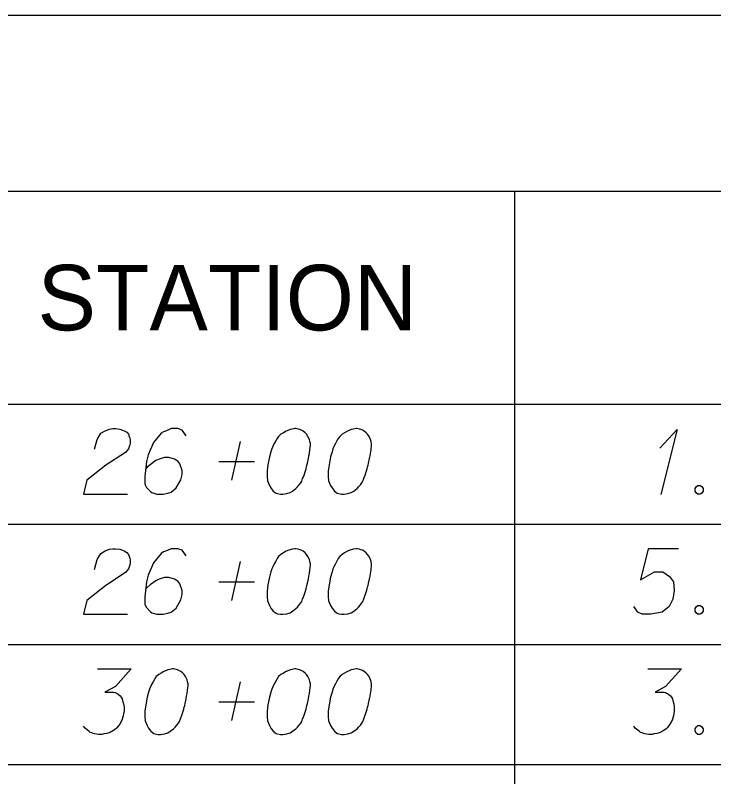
# Model space of a CAD drawing. Extents: x 2074207 to 2076812, y 516372 to 523312.
# Drawn here: x 2076345.6 to 2076396.8, y 520209.9 to 520265.7 of the extents above; entities that cross this region are included whole.
import ezdxf

# ---------------------------------------------------------------- set-up
doc = ezdxf.new("R2010")
doc.units = 0
for name, color, linetype in [('Prop DirtTable_ Soil Test Results - Outline (Major)', 7, 'Continuous'), ('Prop DirtTable_ Soil Test Results - Outline (Minor)', 7, 'Continuous'), ('Prop DirtTable_ Soil Test Results - Tx (Header - Small)', 7, 'Continuous'), ('Prop DirtTable_ Soil Test Results - Tx (Sample Data)', 7, 'Continuous')]:
    doc.layers.add(name, color=color, linetype=linetype)

msp = doc.modelspace()

# ---------------------------------------------------------------- linework, layer by layer
at = {"layer": 'Prop DirtTable_ Soil Test Results - Outline (Major)'}
for p, q in [((2076260.609, 520265.687), (2076811.903, 520265.687)), ((2076260.609, 520237.201), (2076811.903, 520237.201)), ((2076260.609, 520237.201), (2076811.903, 520237.201))]:
    msp.add_line(p, q, dxfattribs=at)
at = {"layer": 'Prop DirtTable_ Soil Test Results - Outline (Minor)'}
for p, q in [((2076260.609, 520252.801), (2076811.903, 520252.801)), ((2076382.2, 520252.801), (2076382.2, 520228.401)), ((2076260.609, 520228.401), (2076811.903, 520228.401)), ((2076260.609, 520228.401), (2076811.903, 520228.401)), ((2076382.2, 520228.401), (2076382.2, 520219.601)), ((2076260.609, 520219.601), (2076811.903, 520219.601)), ((2076260.609, 520219.601), (2076811.903, 520219.601)), ((2076382.2, 520219.601), (2076382.2, 520210.801)), ((2076260.609, 520210.801), (2076811.903, 520210.801)), ((2076260.609, 520210.801), (2076811.903, 520210.801)), ((2076382.2, 520210.801), (2076382.2, 520202.001))]:
    msp.add_line(p, q, dxfattribs=at)
at = {"layer": 'Prop DirtTable_ Soil Test Results - Tx (Sample Data)'}
for points in [[(2076351.433, 520233.895), (2076351.609, 520234.613), (2076351.892, 520235.066), (2076352.209, 520235.255), (2076352.527, 520235.369), (2076352.774, 520235.406), (2076352.95, 520235.406), (2076353.267, 520235.369), (2076353.479, 520235.293), (2076353.585, 520235.255), (2076353.797, 520235.142), (2076353.902, 520234.991), (2076353.973, 520234.84), (2076354.008, 520234.726), (2076354.043, 520234.575), (2076354.043, 520234.386), (2076354.008, 520234.197), (2076353.973, 520234.084), (2076353.902, 520233.932), (2076353.797, 520233.781), (2076353.691, 520233.668), (2076352.244, 520232.723), (2076350.869, 520231.627), (2076350.622, 520230.606), (2076353.832, 520230.606)], [(2076358.135, 520234.877), (2076357.853, 520235.293), (2076357.536, 520235.406), (2076357.042, 520235.406), (2076356.689, 520235.255), (2076356.478, 520235.18), (2076356.301, 520235.066), (2076355.737, 520234.386), (2076355.349, 520233.479), (2076355.243, 520232.988), (2076355.102, 520231.891), (2076355.102, 520231.325), (2076355.243, 520231.098), (2076355.525, 520230.795), (2076355.631, 520230.72), (2076355.984, 520230.606), (2076356.442, 520230.606), (2076356.795, 520230.682), (2076357.042, 520230.758), (2076357.395, 520231.06), (2076357.747, 520231.665), (2076357.853, 520232.043), (2076357.853, 520232.345), (2076357.677, 520232.836), (2076357.536, 520233.025), (2076357.289, 520233.177), (2076356.866, 520233.29), (2076356.548, 520233.29), (2076356.16, 520233.177), (2076355.913, 520233.063), (2076355.49, 520232.761), (2076355.278, 520232.572), (2076355.172, 520232.458)], [(2076366.178, 520235.406), (2076366.108, 520235.406), (2076365.896, 520235.369), (2076365.755, 520235.331), (2076365.649, 520235.293), (2076365.473, 520235.217), (2076365.261, 520235.104), (2076365.085, 520234.991), (2076364.908, 520234.84), (2076364.803, 520234.688), (2076364.697, 520234.499), (2076364.591, 520234.31), (2076364.485, 520234.084), (2076364.415, 520233.932), (2076364.344, 520233.706), (2076364.238, 520233.328), (2076364.132, 520232.761), (2076364.062, 520232.307), (2076364.062, 520231.891), (2076364.097, 520231.589), (2076364.238, 520231.249), (2076364.344, 520231.06), (2076364.52, 520230.833), (2076364.732, 520230.682), (2076364.838, 520230.644), (2076365.049, 520230.606), (2076365.226, 520230.606), (2076365.508, 520230.644), (2076365.755, 520230.72), (2076365.931, 520230.833), (2076366.178, 520231.022), (2076366.284, 520231.136), (2076366.425, 520231.287), (2076366.531, 520231.438), (2076366.602, 520231.551), (2076366.672, 520231.74), (2076366.707, 520231.816), (2076366.778, 520232.005), (2076366.849, 520232.232), (2076366.919, 520232.458), (2076366.954, 520232.61), (2076366.99, 520232.723), (2076367.025, 520232.874), (2076367.095, 520233.214), (2076367.131, 520233.403), (2076367.166, 520233.592), (2076367.201, 520233.857), (2076367.237, 520234.197), (2076367.237, 520234.31), (2076367.201, 520234.462), (2076367.166, 520234.613), (2076367.06, 520234.84), (2076366.954, 520234.991), (2076366.849, 520235.104), (2076366.707, 520235.217), (2076366.566, 520235.293), (2076366.46, 520235.331), (2076366.355, 520235.369), (2076366.178, 520235.406)], [(2076370.658, 520235.406), (2076370.588, 520235.406), (2076370.376, 520235.369), (2076370.235, 520235.331), (2076370.129, 520235.293), (2076369.953, 520235.217), (2076369.741, 520235.104), (2076369.565, 520234.991), (2076369.388, 520234.84), (2076369.283, 520234.688), (2076369.177, 520234.499), (2076369.071, 520234.31), (2076368.965, 520234.084), (2076368.895, 520233.932), (2076368.824, 520233.706), (2076368.718, 520233.328), (2076368.612, 520232.761), (2076368.542, 520232.307), (2076368.542, 520231.891), (2076368.577, 520231.589), (2076368.718, 520231.249), (2076368.824, 520231.06), (2076369, 520230.833), (2076369.212, 520230.682), (2076369.318, 520230.644), (2076369.529, 520230.606), (2076369.706, 520230.606), (2076369.988, 520230.644), (2076370.235, 520230.72), (2076370.411, 520230.833), (2076370.658, 520231.022), (2076370.764, 520231.136), (2076370.905, 520231.287), (2076371.011, 520231.438), (2076371.082, 520231.551), (2076371.152, 520231.74), (2076371.187, 520231.816), (2076371.258, 520232.005), (2076371.329, 520232.232), (2076371.399, 520232.458), (2076371.434, 520232.61), (2076371.47, 520232.723), (2076371.505, 520232.874), (2076371.575, 520233.214), (2076371.611, 520233.403), (2076371.646, 520233.592), (2076371.681, 520233.857), (2076371.717, 520234.197), (2076371.717, 520234.31), (2076371.681, 520234.462), (2076371.646, 520234.613), (2076371.54, 520234.84), (2076371.434, 520234.991), (2076371.329, 520235.104), (2076371.187, 520235.217), (2076371.046, 520235.293), (2076370.94, 520235.331), (2076370.835, 520235.369), (2076370.658, 520235.406)], [(2076392.847, 520233.97), (2076394.117, 520235.331), (2076392.917, 520230.569)], [(2076361.487, 520231.627), (2076362.122, 520234.462)], [(2076360.534, 520232.988), (2076363.145, 520232.988)], [(2076395.633, 520231.249), (2076395.81, 520231.249), (2076395.916, 520231.173), (2076396.021, 520231.022), (2076396.021, 520230.833), (2076395.916, 520230.682), (2076395.81, 520230.606), (2076395.633, 520230.606), (2076395.528, 520230.682), (2076395.422, 520230.833), (2076395.422, 520231.022), (2076395.528, 520231.173), (2076395.633, 520231.249)], [(2076351.433, 520225.095), (2076351.609, 520225.813), (2076351.892, 520226.266), (2076352.209, 520226.455), (2076352.527, 520226.569), (2076352.774, 520226.606), (2076352.95, 520226.606), (2076353.267, 520226.569), (2076353.479, 520226.493), (2076353.585, 520226.455), (2076353.797, 520226.342), (2076353.902, 520226.191), (2076353.973, 520226.04), (2076354.008, 520225.926), (2076354.043, 520225.775), (2076354.043, 520225.586), (2076354.008, 520225.397), (2076353.973, 520225.284), (2076353.902, 520225.132), (2076353.797, 520224.981), (2076353.691, 520224.868), (2076352.244, 520223.923), (2076350.869, 520222.827), (2076350.622, 520221.806), (2076353.832, 520221.806)], [(2076358.135, 520226.077), (2076357.853, 520226.493), (2076357.536, 520226.606), (2076357.042, 520226.606), (2076356.689, 520226.455), (2076356.478, 520226.38), (2076356.301, 520226.266), (2076355.737, 520225.586), (2076355.349, 520224.679), (2076355.243, 520224.188), (2076355.102, 520223.091), (2076355.102, 520222.525), (2076355.243, 520222.298), (2076355.525, 520221.995), (2076355.631, 520221.92), (2076355.984, 520221.806), (2076356.442, 520221.806), (2076356.795, 520221.882), (2076357.042, 520221.958), (2076357.395, 520222.26), (2076357.747, 520222.865), (2076357.853, 520223.243), (2076357.853, 520223.545), (2076357.677, 520224.036), (2076357.536, 520224.225), (2076357.289, 520224.377), (2076356.866, 520224.49), (2076356.548, 520224.49), (2076356.16, 520224.377), (2076355.913, 520224.263), (2076355.49, 520223.961), (2076355.278, 520223.772), (2076355.172, 520223.658)], [(2076366.178, 520226.606), (2076366.108, 520226.606), (2076365.896, 520226.569), (2076365.755, 520226.531), (2076365.649, 520226.493), (2076365.473, 520226.417), (2076365.261, 520226.304), (2076365.085, 520226.191), (2076364.908, 520226.04), (2076364.803, 520225.888), (2076364.697, 520225.699), (2076364.591, 520225.51), (2076364.485, 520225.284), (2076364.415, 520225.132), (2076364.344, 520224.906), (2076364.238, 520224.528), (2076364.132, 520223.961), (2076364.062, 520223.507), (2076364.062, 520223.091), (2076364.097, 520222.789), (2076364.238, 520222.449), (2076364.344, 520222.26), (2076364.52, 520222.033), (2076364.732, 520221.882), (2076364.838, 520221.844), (2076365.049, 520221.806), (2076365.226, 520221.806), (2076365.508, 520221.844), (2076365.755, 520221.92), (2076365.931, 520222.033), (2076366.178, 520222.222), (2076366.284, 520222.336), (2076366.425, 520222.487), (2076366.531, 520222.638), (2076366.602, 520222.751), (2076366.672, 520222.94), (2076366.707, 520223.016), (2076366.778, 520223.205), (2076366.849, 520223.432), (2076366.919, 520223.658), (2076366.954, 520223.81), (2076366.99, 520223.923), (2076367.025, 520224.074), (2076367.095, 520224.414), (2076367.131, 520224.603), (2076367.166, 520224.792), (2076367.201, 520225.057), (2076367.237, 520225.397), (2076367.237, 520225.51), (2076367.201, 520225.662), (2076367.166, 520225.813), (2076367.06, 520226.04), (2076366.954, 520226.191), (2076366.849, 520226.304), (2076366.707, 520226.417), (2076366.566, 520226.493), (2076366.46, 520226.531), (2076366.355, 520226.569), (2076366.178, 520226.606)], [(2076370.658, 520226.606), (2076370.588, 520226.606), (2076370.376, 520226.569), (2076370.235, 520226.531), (2076370.129, 520226.493), (2076369.953, 520226.417), (2076369.741, 520226.304), (2076369.565, 520226.191), (2076369.388, 520226.04), (2076369.283, 520225.888), (2076369.177, 520225.699), (2076369.071, 520225.51), (2076368.965, 520225.284), (2076368.895, 520225.132), (2076368.824, 520224.906), (2076368.718, 520224.528), (2076368.612, 520223.961), (2076368.542, 520223.507), (2076368.542, 520223.091), (2076368.577, 520222.789), (2076368.718, 520222.449), (2076368.824, 520222.26), (2076369, 520222.033), (2076369.212, 520221.882), (2076369.318, 520221.844), (2076369.529, 520221.806), (2076369.706, 520221.806), (2076369.988, 520221.844), (2076370.235, 520221.92), (2076370.411, 520222.033), (2076370.658, 520222.222), (2076370.764, 520222.336), (2076370.905, 520222.487), (2076371.011, 520222.638), (2076371.082, 520222.751), (2076371.152, 520222.94), (2076371.187, 520223.016), (2076371.258, 520223.205), (2076371.329, 520223.432), (2076371.399, 520223.658), (2076371.434, 520223.81), (2076371.47, 520223.923), (2076371.505, 520224.074), (2076371.575, 520224.414), (2076371.611, 520224.603), (2076371.646, 520224.792), (2076371.681, 520225.057), (2076371.717, 520225.397), (2076371.717, 520225.51), (2076371.681, 520225.662), (2076371.646, 520225.813), (2076371.54, 520226.04), (2076371.434, 520226.191), (2076371.329, 520226.304), (2076371.187, 520226.417), (2076371.046, 520226.493), (2076370.94, 520226.531), (2076370.835, 520226.569), (2076370.658, 520226.606)], [(2076394.222, 520226.606), (2076392, 520226.606), (2076391.436, 520224.339), (2076392.459, 520224.906), (2076393.058, 520224.906), (2076393.552, 520224.565), (2076393.834, 520224.188), (2076393.905, 520223.545), (2076393.799, 520222.903), (2076393.517, 520222.373), (2076393.023, 520221.958), (2076392.176, 520221.806), (2076391.541, 520221.806), (2076391.224, 520221.958), (2076390.942, 520222.373)], [(2076361.487, 520222.827), (2076362.122, 520225.662)], [(2076360.534, 520224.188), (2076363.145, 520224.188)], [(2076395.633, 520222.449), (2076395.81, 520222.449), (2076395.916, 520222.373), (2076396.021, 520222.222), (2076396.021, 520222.033), (2076395.916, 520221.882), (2076395.81, 520221.806), (2076395.633, 520221.806), (2076395.528, 520221.882), (2076395.422, 520222.033), (2076395.422, 520222.222), (2076395.528, 520222.373), (2076395.633, 520222.449)], [(2076351.645, 520217.806), (2076354.114, 520217.806), (2076352.95, 520216.521), (2076352.174, 520216.106), (2076352.809, 520216.106), (2076352.95, 520216.068), (2076353.02, 520216.03), (2076353.091, 520215.992), (2076353.162, 520215.954), (2076353.303, 520215.841), (2076353.373, 520215.728), (2076353.444, 520215.614), (2076353.479, 520215.501), (2076353.55, 520215.236), (2076353.585, 520215.01), (2076353.585, 520214.896), (2076353.585, 520214.745), (2076353.55, 520214.518), (2076353.514, 520214.367), (2076353.479, 520214.216), (2076353.444, 520214.103), (2076353.409, 520214.027), (2076353.373, 520213.951), (2076353.338, 520213.876), (2076353.267, 520213.762), (2076353.162, 520213.611), (2076353.056, 520213.498), (2076352.985, 520213.422), (2076352.879, 520213.347), (2076352.774, 520213.271), (2076352.632, 520213.195), (2076352.562, 520213.158), (2076352.315, 520213.082), (2076352.103, 520213.044), (2076351.962, 520213.006), (2076351.715, 520213.006), (2076351.433, 520213.044), (2076351.327, 520213.082), (2076351.221, 520213.12), (2076351.116, 520213.158), (2076351.01, 520213.233), (2076350.904, 520213.309), (2076350.728, 520213.46), (2076350.622, 520213.611)], [(2076357.218, 520217.806), (2076357.148, 520217.806), (2076356.936, 520217.769), (2076356.795, 520217.731), (2076356.689, 520217.693), (2076356.513, 520217.617), (2076356.301, 520217.504), (2076356.125, 520217.391), (2076355.948, 520217.24), (2076355.843, 520217.088), (2076355.737, 520216.899), (2076355.631, 520216.71), (2076355.525, 520216.484), (2076355.455, 520216.332), (2076355.384, 520216.106), (2076355.278, 520215.728), (2076355.172, 520215.161), (2076355.102, 520214.707), (2076355.102, 520214.291), (2076355.137, 520213.989), (2076355.278, 520213.649), (2076355.384, 520213.46), (2076355.56, 520213.233), (2076355.772, 520213.082), (2076355.878, 520213.044), (2076356.089, 520213.006), (2076356.266, 520213.006), (2076356.548, 520213.044), (2076356.795, 520213.12), (2076356.971, 520213.233), (2076357.218, 520213.422), (2076357.324, 520213.536), (2076357.465, 520213.687), (2076357.571, 520213.838), (2076357.642, 520213.951), (2076357.712, 520214.14), (2076357.747, 520214.216), (2076357.818, 520214.405), (2076357.889, 520214.632), (2076357.959, 520214.858), (2076357.994, 520215.01), (2076358.03, 520215.123), (2076358.065, 520215.274), (2076358.135, 520215.614), (2076358.171, 520215.803), (2076358.206, 520215.992), (2076358.241, 520216.257), (2076358.277, 520216.597), (2076358.277, 520216.71), (2076358.241, 520216.862), (2076358.206, 520217.013), (2076358.1, 520217.24), (2076357.994, 520217.391), (2076357.889, 520217.504), (2076357.747, 520217.617), (2076357.606, 520217.693), (2076357.5, 520217.731), (2076357.395, 520217.769), (2076357.218, 520217.806)], [(2076366.178, 520217.806), (2076366.108, 520217.806), (2076365.896, 520217.769), (2076365.755, 520217.731), (2076365.649, 520217.693), (2076365.473, 520217.617), (2076365.261, 520217.504), (2076365.085, 520217.391), (2076364.908, 520217.24), (2076364.803, 520217.088), (2076364.697, 520216.899), (2076364.591, 520216.71), (2076364.485, 520216.484), (2076364.415, 520216.332), (2076364.344, 520216.106), (2076364.238, 520215.728), (2076364.132, 520215.161), (2076364.062, 520214.707), (2076364.062, 520214.291), (2076364.097, 520213.989), (2076364.238, 520213.649), (2076364.344, 520213.46), (2076364.52, 520213.233), (2076364.732, 520213.082), (2076364.838, 520213.044), (2076365.049, 520213.006), (2076365.226, 520213.006), (2076365.508, 520213.044), (2076365.755, 520213.12), (2076365.931, 520213.233), (2076366.178, 520213.422), (2076366.284, 520213.536), (2076366.425, 520213.687), (2076366.531, 520213.838), (2076366.602, 520213.951), (2076366.672, 520214.14), (2076366.707, 520214.216), (2076366.778, 520214.405), (2076366.849, 520214.632), (2076366.919, 520214.858), (2076366.954, 520215.01), (2076366.99, 520215.123), (2076367.025, 520215.274), (2076367.095, 520215.614), (2076367.131, 520215.803), (2076367.166, 520215.992), (2076367.201, 520216.257), (2076367.237, 520216.597), (2076367.237, 520216.71), (2076367.201, 520216.862), (2076367.166, 520217.013), (2076367.06, 520217.24), (2076366.954, 520217.391), (2076366.849, 520217.504), (2076366.707, 520217.617), (2076366.566, 520217.693), (2076366.46, 520217.731), (2076366.355, 520217.769), (2076366.178, 520217.806)], [(2076370.658, 520217.806), (2076370.588, 520217.806), (2076370.376, 520217.769), (2076370.235, 520217.731), (2076370.129, 520217.693), (2076369.953, 520217.617), (2076369.741, 520217.504), (2076369.565, 520217.391), (2076369.388, 520217.24), (2076369.283, 520217.088), (2076369.177, 520216.899), (2076369.071, 520216.71), (2076368.965, 520216.484), (2076368.895, 520216.332), (2076368.824, 520216.106), (2076368.718, 520215.728), (2076368.612, 520215.161), (2076368.542, 520214.707), (2076368.542, 520214.291), (2076368.577, 520213.989), (2076368.718, 520213.649), (2076368.824, 520213.46), (2076369, 520213.233), (2076369.212, 520213.082), (2076369.318, 520213.044), (2076369.529, 520213.006), (2076369.706, 520213.006), (2076369.988, 520213.044), (2076370.235, 520213.12), (2076370.411, 520213.233), (2076370.658, 520213.422), (2076370.764, 520213.536), (2076370.905, 520213.687), (2076371.011, 520213.838), (2076371.082, 520213.951), (2076371.152, 520214.14), (2076371.187, 520214.216), (2076371.258, 520214.405), (2076371.329, 520214.632), (2076371.399, 520214.858), (2076371.434, 520215.01), (2076371.47, 520215.123), (2076371.505, 520215.274), (2076371.575, 520215.614), (2076371.611, 520215.803), (2076371.646, 520215.992), (2076371.681, 520216.257), (2076371.717, 520216.597), (2076371.717, 520216.71), (2076371.681, 520216.862), (2076371.646, 520217.013), (2076371.54, 520217.24), (2076371.434, 520217.391), (2076371.329, 520217.504), (2076371.187, 520217.617), (2076371.046, 520217.693), (2076370.94, 520217.731), (2076370.835, 520217.769), (2076370.658, 520217.806)], [(2076391.965, 520217.806), (2076394.434, 520217.806), (2076393.27, 520216.521), (2076392.494, 520216.106), (2076393.129, 520216.106), (2076393.27, 520216.068), (2076393.34, 520216.03), (2076393.411, 520215.992), (2076393.482, 520215.954), (2076393.623, 520215.841), (2076393.693, 520215.728), (2076393.764, 520215.614), (2076393.799, 520215.501), (2076393.87, 520215.236), (2076393.905, 520215.01), (2076393.905, 520214.896), (2076393.905, 520214.745), (2076393.87, 520214.518), (2076393.834, 520214.367), (2076393.799, 520214.216), (2076393.764, 520214.103), (2076393.729, 520214.027), (2076393.693, 520213.951), (2076393.658, 520213.876), (2076393.587, 520213.762), (2076393.482, 520213.611), (2076393.376, 520213.498), (2076393.305, 520213.422), (2076393.199, 520213.347), (2076393.094, 520213.271), (2076392.952, 520213.195), (2076392.882, 520213.158), (2076392.635, 520213.082), (2076392.423, 520213.044), (2076392.282, 520213.006), (2076392.035, 520213.006), (2076391.753, 520213.044), (2076391.647, 520213.082), (2076391.541, 520213.12), (2076391.436, 520213.158), (2076391.33, 520213.233), (2076391.224, 520213.309), (2076391.048, 520213.46), (2076390.942, 520213.611)], [(2076361.487, 520214.027), (2076362.122, 520216.862)], [(2076360.534, 520215.388), (2076363.145, 520215.388)], [(2076395.633, 520213.649), (2076395.81, 520213.649), (2076395.916, 520213.573), (2076396.021, 520213.422), (2076396.021, 520213.233), (2076395.916, 520213.082), (2076395.81, 520213.006), (2076395.633, 520213.006), (2076395.528, 520213.082), (2076395.422, 520213.233), (2076395.422, 520213.422), (2076395.528, 520213.573), (2076395.633, 520213.649)]]:
    msp.add_lwpolyline(points, dxfattribs=at)

# ---------------------------------------------------------------- texts
at = {"layer": 'Prop DirtTable_ Soil Test Results - Tx (Header - Small)'}
msp.add_text('STATION', height=4.8, dxfattribs=at).set_placement((2076347.248, 520242.601))

doc.saveas('drawing.dxf')
